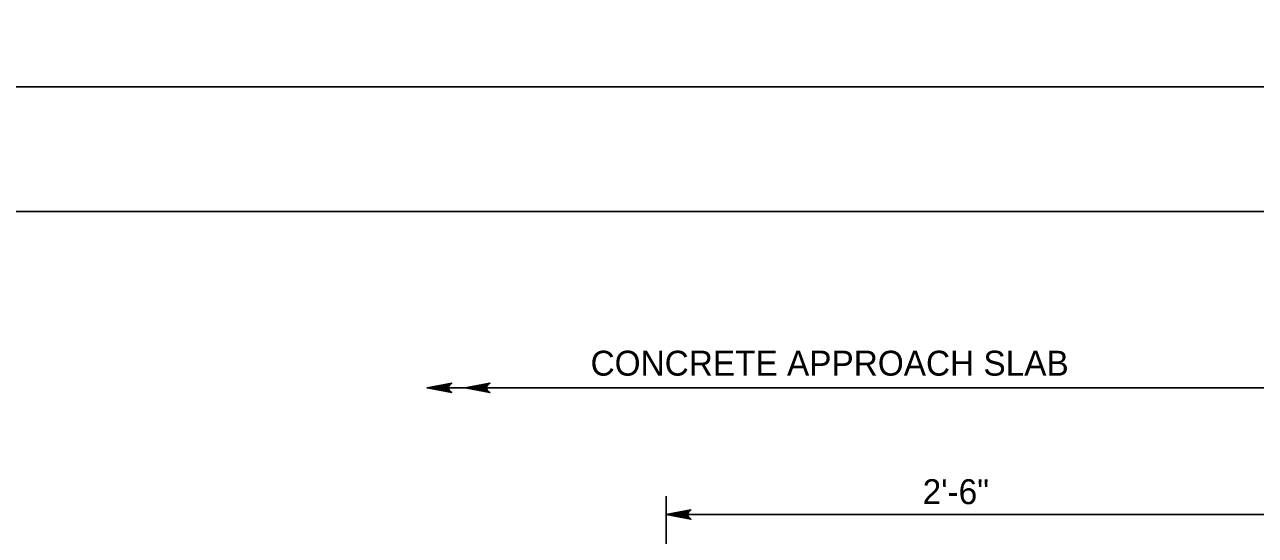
# Model space of a CAD drawing. Extents: x 636530 to 644067, y 294168 to 299122.
# Drawn here: x 641984.6 to 642132.6, y 296490.5 to 296552 of the extents above; entities that cross this region are included whole.
import ezdxf

# ---------------------------------------------------------------- set-up
doc = ezdxf.new("R2010")
doc.units = 0
doc.layers.add('1', color=7, linetype='Continuous')
doc.layers.add('PLT-BNDY', color=7, linetype='Continuous')

msp = doc.modelspace()

# ---------------------------------------------------------------- linework, layer by layer
at = {"layer": '1'}
for p, q in [((642355.78, 296529.48), (641569.78, 296529.48)), ((642032.96, 296508.26), (642137.92, 296508.26)), ((642061.72, 296455.27), (642061.72, 296495.24)), ((642061.72, 296493.02), (642137.92, 296493.02))]:
    msp.add_line(p, q, dxfattribs=at)
for points in [[(642032.96, 296508.26), (642035.94, 296508.82), (642035.83, 296508.74), (642035.71, 296508.66), (642035.65, 296508.56), (642035.59, 296508.46), (642035.58, 296508.36), (642035.56, 296508.26), (642035.58, 296508.16), (642035.59, 296508.06), (642035.65, 296507.96), (642035.71, 296507.86), (642035.83, 296507.78), (642035.94, 296507.7), (642032.96, 296508.26), (642035.83, 296507.78), (642035.71, 296507.86), (642032.96, 296508.26), (642035.65, 296507.96), (642035.59, 296508.06), (642032.96, 296508.26), (642035.58, 296508.16), (642035.56, 296508.26), (642032.96, 296508.26), (642035.58, 296508.36), (642035.59, 296508.46), (642032.96, 296508.26), (642035.65, 296508.56), (642035.71, 296508.66), (642032.96, 296508.26), (642035.83, 296508.74)], [(642037.53, 296508.26), (642040.52, 296508.82), (642040.4, 296508.74), (642040.29, 296508.66), (642040.23, 296508.56), (642040.17, 296508.46), (642040.15, 296508.36), (642040.13, 296508.26), (642040.15, 296508.16), (642040.17, 296508.06), (642040.23, 296507.96), (642040.29, 296507.86), (642040.4, 296507.78), (642040.52, 296507.7), (642037.53, 296508.26), (642040.4, 296507.78), (642040.29, 296507.86), (642037.53, 296508.26), (642040.23, 296507.96), (642040.17, 296508.06), (642037.53, 296508.26), (642040.15, 296508.16), (642040.13, 296508.26), (642037.53, 296508.26), (642040.15, 296508.36), (642040.17, 296508.46), (642037.53, 296508.26), (642040.23, 296508.56), (642040.29, 296508.66), (642037.53, 296508.26), (642040.4, 296508.74)], [(642061.72, 296493.02), (642064.7, 296493.58), (642064.59, 296493.5), (642064.47, 296493.42), (642064.41, 296493.32), (642064.35, 296493.22), (642064.34, 296493.12), (642064.32, 296493.02), (642064.34, 296492.92), (642064.35, 296492.82), (642064.41, 296492.72), (642064.47, 296492.62), (642064.59, 296492.54), (642064.7, 296492.46), (642061.72, 296493.02), (642064.59, 296492.54), (642064.47, 296492.62), (642061.72, 296493.02), (642064.41, 296492.72), (642064.35, 296492.82), (642061.72, 296493.02), (642064.34, 296492.92), (642064.32, 296493.02), (642061.72, 296493.02), (642064.34, 296493.12), (642064.35, 296493.22), (642061.72, 296493.02), (642064.41, 296493.32), (642064.47, 296493.42), (642061.72, 296493.02), (642064.59, 296493.5)]]:
    msp.add_lwpolyline(points, dxfattribs=at)
at = {"layer": 'PLT-BNDY'}
for points in [[(641529.78, 297138.48), (642370.78, 297138.48), (642370.78, 296544.48), (641529.78, 296544.48)], [(641529.78, 296544.48), (642370.78, 296544.48), (642370.78, 295950.48), (641529.78, 295950.48)]]:
    msp.add_lwpolyline(points, close=True, dxfattribs=at)

# ---------------------------------------------------------------- texts
at = {"layer": '1'}
for s, p in [('CONCRETE APPROACH SLAB', (642052.63, 296509.74)), ('2\'-6"', (642092.57, 296494.28))]:
    msp.add_text(s, height=3, dxfattribs=at).set_placement(p)

doc.saveas('drawing.dxf')
